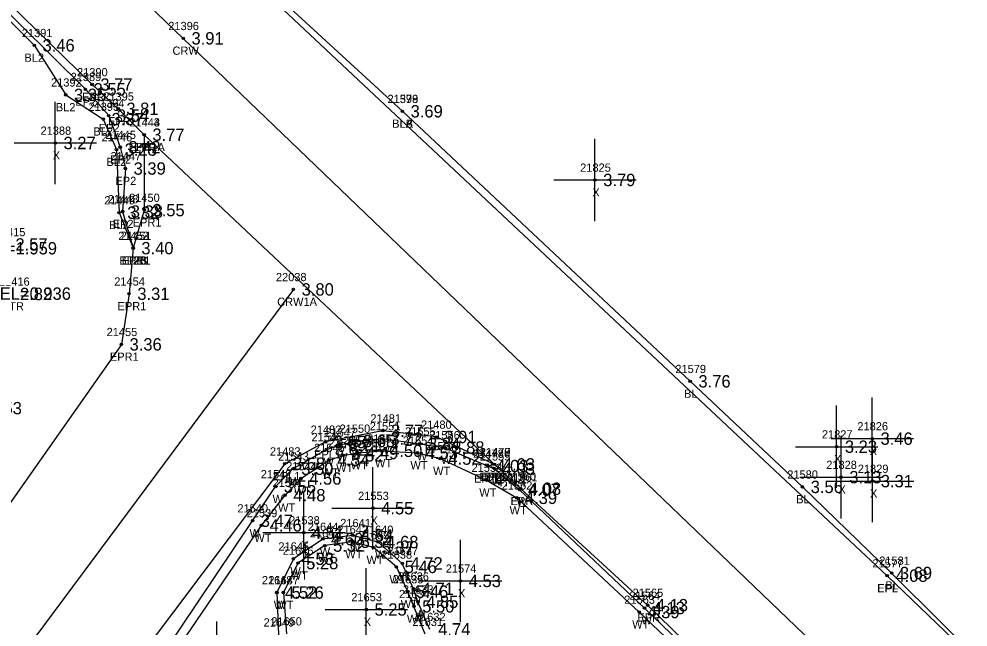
# Model space of a CAD drawing. Extents: x 2608745 to 2610333, y 641917 to 643463.
# Drawn here: x 2610058.8 to 2610174, y 642083.3 to 642157.1 of the extents above; entities that cross this region are included whole.
import ezdxf

# ---------------------------------------------------------------- set-up
doc = ezdxf.new("R2010")
doc.units = 0
for name, color, linetype in [('RD_DTM_BkLn1', 7, 'Continuous'), ('RD_DTM_BkLn2', 7, 'Continuous'), ('RD_DTM_BkLn_txCode', 7, 'Continuous'), ('RD_EX_BldgApp', 7, 'Continuous'), ('RD_EX_H2O_txCode', 7, 'Continuous'), ('RD_EX_Misc', 7, 'Continuous'), ('RD_EX_Misc_txCode', 7, 'Continuous'), ('RD_EX_Road', 7, 'Continuous'), ('RD_EX_Road_txCode', 7, 'Continuous'), ('RD_EX_TX_H2O_ELEV', 7, 'Continuous'), ('RD_EX_TX_Misc_ELEV', 7, 'Continuous'), ('RD_EX_TX_Road_ELEV', 7, 'Continuous'), ('RD_HC_Survey_ELEV', 7, 'Continuous'), ('RD_HC_Survey_txCode', 7, 'Continuous'), ('RD_SMD_Locator', 7, 'Continuous')]:
    doc.layers.add(name, color=color, linetype=linetype)

msp = doc.modelspace()

# ---------------------------------------------------------------- linework, layer by layer
at = {"layer": 'RD_DTM_BkLn1'}
for points in [[(2609568.4, 642647.43), (2609618.95, 642597.92), (2609693.89, 642525.38), (2609771.33, 642450.27), (2609850.26, 642373.69), (2609929.54, 642297.24), (2610000.01, 642230.49), (2610078.71, 642154.75), (2610156.09, 642080.44), (2610235.53, 642002.94), (2610263.59, 641975.77)], [(2609627.58, 642607.09), (2609630.23, 642605.37), (2609646.31, 642589.45), (2609703.16, 642535.02), (2609781.51, 642459.84), (2609859.44, 642383.51), (2609938.95, 642307.03), (2610008.76, 642239.49), (2610086.74, 642162.99), (2610105.31, 642145.89), (2610105.31, 642145.89), (2610140.26, 642113.1), (2610153.89, 642100.28), (2610164.72, 642089.82), (2610189.2, 642065.46)], [(2609991.14, 642222.22), (2610004.52, 642209.47), (2610026.41, 642188.23), (2610060.62, 642153.9), (2610064.44, 642147.89), (2610069, 642144.94), (2610070.6, 642141.24), (2610070.91, 642133.58), (2610072.62, 642129.27)], [(2610092.08, 642124.26), (2610033.92, 642046.06), (2609975.15, 641967.52)]]:
    msp.add_lwpolyline(points, dxfattribs=at)
at = {"layer": 'RD_DTM_BkLn2'}
for points in [[(2610077.06, 642079.24), (2610088.19, 642095.6), (2610091.07, 642099.27), (2610093, 642101.3), (2610096.39, 642103.52), (2610098.13, 642104.1), (2610099.9, 642104.4), (2610102.83, 642104.66), (2610107.15, 642104.41), (2610109.9, 642103.72), (2610115.51, 642101.1), (2610119.19, 642098.95), (2610134.07, 642085.08), (2610147.64, 642072.18)], [(2610108.07, 642082.38), (2610106.72, 642085.77), (2610105.97, 642087.56), (2610104.59, 642090.56), (2610101.81, 642092.91), (2610099.24, 642093.61), (2610095.9, 642093.15), (2610092.63, 642091.03), (2610090.86, 642087.45), (2610091.25, 642082.45)]]:
    msp.add_lwpolyline(points, dxfattribs=at)
at = {"layer": 'RD_EX_BldgApp'}
for points in [[(2610076.14, 642079.8), (2610087.12, 642096.17), (2610089.92, 642100.32), (2610092.03, 642102.48), (2610096.1, 642104.83), (2610097.76, 642105.39), (2610099.53, 642105.85), (2610102.86, 642106.14), (2610107.43, 642105.51), (2610110.38, 642105.06), (2610116.5, 642102.48), (2610119.55, 642099.94), (2610134.71, 642085.57), (2610148.57, 642072.25)], [(2610108.66, 642082.98), (2610107.2, 642086.32), (2610106.66, 642087.9), (2610105.3, 642090.99), (2610102.36, 642093.58), (2610099.3, 642094.39), (2610095.65, 642093.94), (2610092.08, 642091.55), (2610090.07, 642087.45), (2610090.28, 642082.32)]]:
    msp.add_lwpolyline(points, dxfattribs=at)
at = {"layer": 'RD_EX_Misc'}
for p, q in [((2610063.17, 642137.04), (2610063.17, 642147.04)), ((2610058.17, 642142.04), (2610068.17, 642142.04)), ((2610128.7, 642132.55), (2610128.7, 642142.55)), ((2610123.7, 642137.55), (2610133.7, 642137.55)), ((2610162.37, 642101.14), (2610162.37, 642111.14)), ((2610158.04, 642100.16), (2610158.04, 642110.16)), ((2610157.37, 642106.14), (2610167.37, 642106.14)), ((2610158.58, 642096.46), (2610158.58, 642106.46)), ((2610162.4, 642095.98), (2610162.4, 642105.98)), ((2610153.04, 642105.16), (2610163.04, 642105.16)), ((2610101.74, 642092.69), (2610101.74, 642102.69)), ((2610153.58, 642101.46), (2610163.58, 642101.46)), ((2610157.4, 642100.98), (2610167.4, 642100.98)), ((2610093.35, 642089.72), (2610093.35, 642099.72)), ((2610096.74, 642097.69), (2610106.74, 642097.69)), ((2610088.35, 642094.72), (2610098.35, 642094.72)), ((2610112.37, 642083.86), (2610112.37, 642093.86)), ((2610100.93, 642080.39), (2610100.93, 642090.39)), ((2610107.37, 642088.86), (2610117.37, 642088.86)), ((2610095.93, 642085.39), (2610105.93, 642085.39)), ((2610082.77, 642073.95), (2610082.77, 642083.95))]:
    msp.add_line(p, q, dxfattribs=at)
at = {"layer": 'RD_EX_Road'}
msp.add_line((2610116.51, 642103.01), (2610115.71, 642102.81), dxfattribs=at)
for points in [[(2609576.61, 642656.06), (2609590.88, 642642.24), (2609605.19, 642628.78), (2609627.58, 642607.09), (2609646.03, 642589.11), (2609702.18, 642534.04), (2609780.35, 642458.95), (2609858.79, 642382.83), (2609938.32, 642306.42), (2610008.62, 642239.32), (2610086.3, 642162.54), (2610164.18, 642089.49), (2610189.2, 642065.46), (2610214.78, 642040.19), (2610225.86, 642030.16), (2610226.32, 642028.39), (2610235.43, 642019.75), (2610260.23, 641995.63), (2610272.39, 641983.25)], [(2609841.8, 642365.54), (2609898.22, 642311.07), (2609921.04, 642289.43), (2609962.12, 642250.55), (2609969.04, 642244.08), (2609979.13, 642234.19), (2609992.4, 642221.66), (2610004.86, 642210.01), (2610027, 642188.8), (2610067.64, 642149.14), (2610070.8, 642146.19), (2610073.96, 642143.05), (2610116.51, 642103.01), (2610119.68, 642100.06), (2610135.09, 642085.92), (2610148.33, 642073.03), (2610165.14, 642055.61), (2610179.59, 642041.57), (2610196.49, 642024.71), (2610209.86, 642011.42), (2610228.39, 641994.06), (2610252.93, 641970.08), (2610256.35, 641966.74)], [(2609991.14, 642222.22), (2610004.6, 642209.66), (2610026.66, 642188.37), (2610066.82, 642148.56), (2610069.65, 642145.36), (2610071.05, 642141.53), (2610071.68, 642138.94), (2610071.34, 642133.72), (2610072.62, 642129.27)], [(2610073.96, 642143.05), (2610073.97, 642133.89), (2610072.62, 642129.27), (2610072.13, 642123.73), (2610071.19, 642117.59), (2610042.94, 642077.42), (2610042.98, 642077.08), (2610020.81, 642047.62), (2610010.68, 642034.57), (2609995.36, 642013.51), (2609993.98, 642012.16), (2609992.65, 642010.59), (2609982.73, 641996.33), (2609971.73, 641982.02), (2609971.56, 641981.9), (2609966, 641974.62)], [(2610116.51, 642103.01), (2610109.42, 642106.34), (2610102.94, 642107.1), (2610095.97, 642105.73), (2610091.03, 642103.09), (2610067.45, 642071.71), (2610058.11, 642059.07), (2610043.04, 642039.37), (2610035.94, 642029.8), (2610030.83, 642022.85), (2609999.35, 641980.08), (2609984.87, 641960.62)]]:
    msp.add_lwpolyline(points, dxfattribs=at)
at = {"layer": 'RD_SMD_Locator'}
for centre in [(2610078.71, 642154.75), (2610060.62, 642153.9), (2610066.82, 642148.56), (2610067.64, 642149.14), (2610064.44, 642147.89), (2610070.8, 642146.19), (2610069, 642144.94), (2610069.65, 642145.36), (2610105.31, 642145.89), (2610105.31, 642145.89), (2610073.96, 642143.05), (2610073.96, 642143.05), (2610063.17, 642142.04), (2610071.05, 642141.53), (2610070.6, 642141.24), (2610071.68, 642138.94), (2610128.7, 642137.55), (2610070.91, 642133.58), (2610071.34, 642133.72), (2610073.97, 642133.89), (2610072.62, 642129.27), (2610072.62, 642129.27), (2610072.62, 642129.27), (2610092.08, 642124.26), (2610072.13, 642123.73), (2610071.19, 642117.59), (2610140.26, 642113.1), (2610102.94, 642107.1), (2610095.97, 642105.73), (2610099.53, 642105.85), (2610102.86, 642106.14), (2610109.42, 642106.34), (2610162.37, 642106.14), (2610096.1, 642104.83), (2610097.76, 642105.39), (2610102.83, 642104.66), (2610107.43, 642105.51), (2610110.38, 642105.06), (2610158.04, 642105.16), (2610096.39, 642103.52), (2610098.13, 642104.1), (2610099.9, 642104.4), (2610107.15, 642104.41), (2610109.9, 642103.72), (2610091.03, 642103.09), (2610092.03, 642102.48), (2610115.71, 642102.81), (2610116.5, 642102.48), (2610116.51, 642103.01), (2610116.51, 642103.01), (2610116.51, 642103.01), (2610093, 642101.3), (2610115.51, 642101.1), (2610158.58, 642101.46), (2610089.92, 642100.32), (2610119.55, 642099.94), (2610119.68, 642100.06), (2610153.89, 642100.28), (2610162.4, 642100.98), (2610091.07, 642099.27), (2610119.19, 642098.95), (2610101.74, 642097.69), (2610087.12, 642096.17), (2610088.19, 642095.6), (2610093.35, 642094.72), (2610099.3, 642094.39), (2610095.65, 642093.94), (2610095.9, 642093.15), (2610099.24, 642093.61), (2610102.36, 642093.58), (2610101.81, 642092.91), (2610092.08, 642091.55), (2610092.63, 642091.03), (2610105.3, 642090.99), (2610104.59, 642090.56), (2610164.72, 642089.82), (2610112.37, 642088.86), (2610164.18, 642089.49), (2610090.07, 642087.45), (2610090.86, 642087.45), (2610105.97, 642087.56), (2610106.66, 642087.9), (2610107.2, 642086.32), (2610100.93, 642085.39), (2610106.72, 642085.77), (2610134.07, 642085.08), (2610134.71, 642085.57), (2610135.09, 642085.92)]:
    msp.add_circle(centre, 0.15, dxfattribs=at)

# ---------------------------------------------------------------- texts
at = {"layer": 'RD_DTM_BkLn_txCode'}
for s, p in [('21391', (2610059.11, 642154.9)), ('BL2', (2610059.42, 642151.9)), ('21392', (2610062.65, 642148.89)), ('21399', (2610103.51, 642146.89)), ('21578', (2610103.51, 642146.89)), ('BL2', (2610063.24, 642145.89)), ('21393', (2610067.2, 642145.94)), ('BL2', (2610067.79, 642142.94)), ('BLA', (2610104.07, 642143.89)), ('BLB', (2610104.08, 642143.89)), ('21446', (2610068.78, 642142.24)), ('BL2', (2610069.39, 642139.24)), ('21449', (2610069.11, 642134.58)), ('BL2', (2610069.7, 642131.58)), ('21453', (2610070.82, 642130.27)), ('BL2B', (2610070.94, 642127.27)), ('21579', (2610138.46, 642114.1)), ('BL', (2610139.5, 642111.1)), ('21580', (2610152.05, 642101.28)), ('BL', (2610153.13, 642098.28)), ('21581', (2610163.21, 642090.82)), ('BL', (2610163.96, 642087.82))]:
    msp.add_text(s, height=1, dxfattribs=at).set_placement(p)
at = {"layer": 'RD_EX_H2O_txCode'}
for s, p in [('21415', (2610055.82, 642130.72)), ('21416', (2610056.34, 642124.71)), ('DTR', (2610056.61, 642121.71))]:
    msp.add_text(s, height=1, dxfattribs=at).set_placement(p)
at = {"layer": 'RD_EX_Misc_txCode'}
for s, p in [('21388', (2610061.38, 642143.04)), ('X', (2610062.86, 642140.04)), ('21825', (2610126.9, 642138.55)), ('X', (2610128.38, 642135.55)), ('21826', (2610160.56, 642107.14)), ('21547', (2610095.96, 642106.39)), ('21550', (2610097.69, 642106.85)), ('21551', (2610101.35, 642107.14)), ('21555', (2610105.63, 642106.51)), ('21556', (2610108.56, 642106.06)), ('21827', (2610156.25, 642106.16)), ('21546', (2610094.28, 642105.83)), ('21548', (2610096.33, 642105.1)), ('21549', (2610098.11, 642105.4)), ('21552', (2610101.04, 642105.66)), ('21554', (2610105.36, 642105.41)), ('21545', (2610094.59, 642104.52)), ('W', (2610099.16, 642103.85)), ('W', (2610102.49, 642104.14)), ('21557', (2610108.1, 642104.72)), ('X', (2610162.06, 642104.14)), ('21543', (2610090.23, 642103.48)), ('W', (2610095.73, 642102.83)), ('W', (2610097.39, 642103.39)), ('WT', (2610101.98, 642102.66)), ('W', (2610107.06, 642103.51)), ('W', (2610110.01, 642103.06)), ('21559', (2610114.7, 642103.48)), ('X', (2610157.73, 642103.16)), ('21544', (2610091.2, 642102.3)), ('WT', (2610095.53, 642101.52)), ('WT', (2610097.27, 642102.1)), ('WT', (2610099.04, 642102.4)), ('WT', (2610106.29, 642102.41)), ('WT', (2610109.04, 642101.72)), ('21558', (2610113.71, 642102.1)), ('21828', (2610156.78, 642102.46)), ('21829', (2610160.61, 642101.98)), ('21542', (2610088.12, 642101.32)), ('21541', (2610089.55, 642100.27)), ('W', (2610091.66, 642100.48)), ('W', (2610116.13, 642100.48)), ('21561', (2610118.02, 642100.94)), ('WT', (2610092.14, 642099.3)), ('WT', (2610114.65, 642099.1)), ('21562', (2610117.37, 642099.95)), ('X', (2610158.26, 642099.46)), ('W', (2610089.55, 642098.32)), ('21553', (2610099.94, 642098.69)), ('W', (2610119.18, 642097.94)), ('X', (2610162.09, 642098.98)), ('21540', (2610085.28, 642097.17)), ('WT', (2610090.21, 642097.27)), ('WT', (2610118.33, 642096.95)), ('21539', (2610086.4, 642096.6)), ('21538', (2610091.56, 642095.72)), ('X', (2610101.43, 642095.69)), ('21644', (2610093.83, 642094.94)), ('21642', (2610097.42, 642094.61)), ('21641', (2610097.77, 642095.39)), ('21640', (2610100.5, 642094.58)), ('W', (2610086.75, 642094.17)), ('WT', (2610087.33, 642093.6)), ('21643', (2610094.08, 642094.15)), ('21639', (2610099.99, 642093.91)), ('21645', (2610090.26, 642092.55)), ('X', (2610093.04, 642092.72)), ('W', (2610098.93, 642092.39)), ('21646', (2610090.79, 642092.03)), ('WT', (2610095.04, 642091.15)), ('W', (2610095.28, 642091.94)), ('WT', (2610098.38, 642091.61)), ('W', (2610101.99, 642091.58)), ('21638', (2610102.77, 642091.56)), ('21637', (2610103.49, 642091.99)), ('WT', (2610100.96, 642090.91)), ('21574', (2610110.58, 642089.86)), ('W', (2610091.71, 642089.55)), ('WT', (2610091.77, 642089.03)), ('21636', (2610104.82, 642088.9)), ('W', (2610104.93, 642088.99)), ('21648', (2610088.25, 642088.45)), ('21647', (2610089.04, 642088.45)), ('WT', (2610103.74, 642088.56)), ('21635', (2610104.15, 642088.56)), ('21634', (2610104.9, 642086.77)), ('21633', (2610105.38, 642087.32)), ('X', (2610112.06, 642086.86)), ('21564', (2610132.89, 642086.57)), ('W', (2610089.7, 642085.45)), ('WT', (2610090, 642085.45)), ('21653', (2610099.11, 642086.39)), ('WT', (2610105.11, 642085.56)), ('W', (2610106.29, 642085.9)), ('21563', (2610132.26, 642086.08)), ('W', (2610106.83, 642084.32)), ('21649', (2610088.46, 642083.32)), ('21650', (2610089.39, 642083.45)), ('X', (2610100.62, 642083.39)), ('WT', (2610105.86, 642083.77)), ('21631', (2610106.53, 642083.38)), ('21632', (2610106.84, 642083.98)), ('WT', (2610133.22, 642083.08)), ('W', (2610134.34, 642083.57))]:
    msp.add_text(s, height=1, dxfattribs=at).set_placement(p)
at = {"layer": 'RD_EX_Road_txCode'}
for s, p in [('21390', (2610065.81, 642150.14)), ('21389', (2610065.03, 642149.56)), ('EP2', (2610065.62, 642146.56)), ('EPR', (2610066.41, 642147.14)), ('21394', (2610067.85, 642146.36)), ('21395', (2610069, 642147.19)), ('EPR', (2610069.57, 642144.19)), ('21443', (2610072.16, 642144.05)), ('21444', (2610072.16, 642144.05)), ('EP2', (2610068.45, 642143.36)), ('21445', (2610069.25, 642142.53)), ('EPR1A', (2610072.08, 642141.05)), ('EPR', (2610072.73, 642141.05)), ('21447', (2610069.88, 642139.94)), ('EP2', (2610069.84, 642139.53)), ('EP2', (2610070.47, 642136.94)), ('21450', (2610072.13, 642134.89)), ('21448', (2610069.54, 642134.72)), ('EP2', (2610070.14, 642131.72)), ('EPR1', (2610072.57, 642131.89)), ('21452', (2610070.82, 642130.27)), ('21451', (2610071.11, 642130.27)), ('EP2B', (2610070.94, 642127.27)), ('EPR1', (2610071.23, 642127.27)), ('21454', (2610070.33, 642124.73)), ('EPR1', (2610070.73, 642121.73)), ('21455', (2610069.4, 642118.59)), ('EPR1', (2610069.8, 642115.59)), ('21481', (2610101.43, 642108.1)), ('21480', (2610107.58, 642107.34)), ('21482', (2610094.18, 642106.73)), ('EPL1', (2610101.57, 642105.1)), ('21483', (2610089.23, 642104.09)), ('EPL1', (2610094.6, 642103.73)), ('EPL1', (2610108.05, 642104.34)), ('21478', (2610113.91, 642103.81)), ('21476', (2610114.69, 642104.01)), ('21477', (2610114.72, 642104.01)), ('21479', (2610114.72, 642104.01)), ('EPL1', (2610089.66, 642101.09)), ('EP2B', (2610114.03, 642100.81)), ('EPL1A', (2610114.65, 642101.01)), ('EP2A', (2610114.82, 642101.01)), ('EPR', (2610115.28, 642101.01)), ('21560', (2610117.82, 642101.06)), ('EPR', (2610118.45, 642098.06)), ('21577', (2610162.38, 642090.49)), ('21565', (2610133.27, 642086.92)), ('EPL', (2610162.97, 642087.49)), ('EPR', (2610133.86, 642083.92))]:
    msp.add_text(s, height=1, dxfattribs=at).set_placement(p)
at = {"layer": 'RD_EX_TX_H2O_ELEV'}
for s, p in [('2.57', (2610058.33, 642128.97)), ('EL=1.959', (2610054.73, 642128.51)), ('EL=0.936', (2610056.42, 642123)), ('2.82', (2610058.88, 642122.96)), ('EL=1.153', (2610050.47, 642109.09))]:
    msp.add_text(s, height=1.5, dxfattribs=at).set_placement(p)
at = {"layer": 'RD_EX_TX_Misc_ELEV'}
for s, p in [('3.46', (2610061.62, 642153.15)), ('3.35', (2610065.44, 642147.14)), ('3.69', (2610106.31, 642145.14)), ('3.69', (2610106.31, 642145.14)), ('3.37', (2610070, 642144.19)), ('3.27', (2610064.17, 642141.29)), ('3.23', (2610071.6, 642140.49)), ('3.79', (2610129.7, 642136.8)), ('3.32', (2610071.91, 642132.83)), ('3.40', (2610073.62, 642128.52)), ('3.76', (2610141.26, 642112.35)), ('3.71', (2610098.76, 642104.64)), ('3.65', (2610100.53, 642105.1)), ('3.72', (2610103.86, 642105.39)), ('3.84', (2610108.43, 642104.76)), ('3.23', (2610159.04, 642104.41)), ('3.46', (2610163.37, 642105.39)), ('3.62', (2610097.1, 642104.08)), ('4.52', (2610099.13, 642103.35)), ('4.49', (2610100.9, 642103.65)), ('4.50', (2610103.83, 642103.91)), ('4.53', (2610108.15, 642103.66)), ('3.88', (2610111.38, 642104.31)), ('4.54', (2610097.39, 642102.77)), ('4.52', (2610110.9, 642102.97)), ('3.50', (2610093.03, 642101.73)), ('4.03', (2610117.5, 642101.73)), ('4.56', (2610094, 642100.55)), ('4.44', (2610116.51, 642100.35)), ('3.13', (2610159.58, 642100.71)), ('3.31', (2610163.4, 642100.23)), ('3.55', (2610090.92, 642099.57)), ('4.07', (2610120.55, 642099.19)), ('3.56', (2610154.89, 642099.53)), ('4.48', (2610092.07, 642098.52)), ('4.39', (2610120.19, 642098.2)), ('4.55', (2610102.74, 642096.94)), ('3.47', (2610088.12, 642095.42)), ('4.46', (2610089.19, 642094.85)), ('4.51', (2610094.35, 642093.97)), ('4.60', (2610096.65, 642093.19)), ('5.34', (2610100.24, 642092.86)), ('4.54', (2610100.3, 642093.64)), ('4.68', (2610103.36, 642092.83)), ('5.32', (2610096.9, 642092.4)), ('5.37', (2610102.81, 642092.16)), ('4.53', (2610093.08, 642090.8)), ('5.28', (2610093.63, 642090.28)), ('5.46', (2610105.59, 642089.81)), ('4.72', (2610106.3, 642090.24)), ('3.69', (2610165.72, 642089.07)), ('4.71', (2610107.66, 642087.15)), ('4.53', (2610113.37, 642088.11)), ('4.52', (2610091.07, 642086.7)), ('5.26', (2610091.86, 642086.7)), ('5.46', (2610106.97, 642086.81)), ('5.50', (2610107.72, 642085.02)), ('4.85', (2610108.2, 642085.57)), ('4.13', (2610135.71, 642084.82)), ('5.25', (2610101.93, 642084.64)), ('4.39', (2610135.07, 642084.33)), ('4.74', (2610109.66, 642082.23))]:
    msp.add_text(s, height=1.5, dxfattribs=at).set_placement(p)
at = {"layer": 'RD_EX_TX_Road_ELEV'}
for s, p in [('3.77', (2610068.64, 642148.39)), ('3.55', (2610067.82, 642147.81)), ('3.81', (2610071.8, 642145.44)), ('3.54', (2610070.65, 642144.61)), ('3.77', (2610074.96, 642142.3)), ('3.77', (2610074.96, 642142.3)), ('3.42', (2610072.05, 642140.78)), ('3.39', (2610072.68, 642138.19)), ('3.55', (2610074.97, 642133.14)), ('3.38', (2610072.34, 642132.97)), ('3.40', (2610073.62, 642128.52)), ('3.40', (2610073.62, 642128.52)), ('3.31', (2610073.13, 642122.98)), ('3.36', (2610072.19, 642116.84)), ('3.77', (2610103.94, 642106.35)), ('3.91', (2610110.42, 642105.59)), ('3.65', (2610096.97, 642104.98)), ('3.58', (2610092.03, 642102.34)), ('4.03', (2610116.71, 642102.06)), ('4.03', (2610117.51, 642102.26)), ('4.03', (2610117.51, 642102.26)), ('4.03', (2610117.51, 642102.26)), ('4.08', (2610120.68, 642099.31)), ('4.08', (2610165.18, 642088.74)), ('4.13', (2610136.09, 642085.17))]:
    msp.add_text(s, height=1.5, dxfattribs=at).set_placement(p)
at = {"layer": 'RD_HC_Survey_ELEV'}
for s, p in [('3.91', (2610079.71, 642154)), ('3.80', (2610093.08, 642123.51))]:
    msp.add_text(s, height=1.5, dxfattribs=at).set_placement(p)
at = {"layer": 'RD_HC_Survey_txCode'}
for s, p in [('21396', (2610076.89, 642155.75)), ('CRW', (2610077.4, 642152.75)), ('22038', (2610089.96, 642125.26)), ('CRW1A', (2610090.11, 642122.26))]:
    msp.add_text(s, height=1, dxfattribs=at).set_placement(p)

doc.saveas('drawing.dxf')
